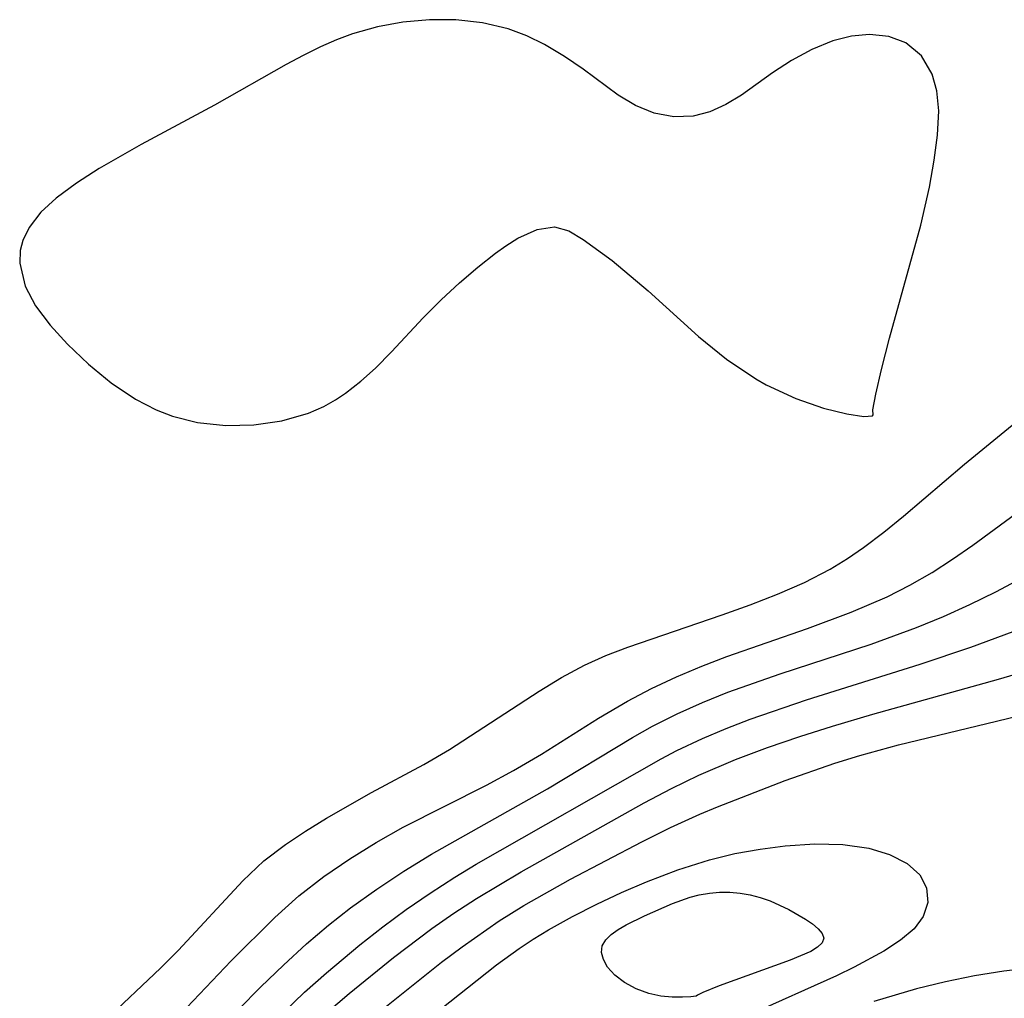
# Model space of a CAD drawing. Header units: metres. Extents: x 1073367 to 1082519, y 1569854 to 1574957.
# Tile 407 of 656: x 1076980 to 1077036, y 1573860 to 1573916. Entities that reach past the tile are written whole.
import ezdxf

# ---------------------------------------------------------------- set-up
doc = ezdxf.new("R2010")
doc.units = ezdxf.units.M
doc.layers.add('CGG_CurvaNivelLidar_v1', color=253, linetype='Continuous', lineweight=30)

msp = doc.modelspace()

# ---------------------------------------------------------------- linework, layer by layer
at = {"layer": 'CGG_CurvaNivelLidar_v1'}
for p, q in [((1077001.7247, 1573915.8602, 69.5), (1077000.2759, 1573915.5931, 69.5)), ((1077003.2406, 1573915.9978, 69.5), (1077001.7247, 1573915.8602, 69.5)), ((1077004.7414, 1573915.9915, 69.5), (1077003.2406, 1573915.9978, 69.5)), ((1077006.2602, 1573915.8238, 69.5), (1077004.7414, 1573915.9915, 69.5)), ((1077007.7177, 1573915.4721, 69.5), (1077006.2602, 1573915.8238, 69.5)), ((1076998.8464, 1573915.1857, 69.5), (1076997.9349, 1573914.8422, 69.5)), ((1077000.2759, 1573915.5931, 69.5), (1076998.8464, 1573915.1857, 69.5)), ((1077008.7713, 1573915.0709, 69.5), (1077007.7177, 1573915.4721, 69.5)), ((1076997.9349, 1573914.8422, 69.5), (1076997.0345, 1573914.4465, 69.5)), ((1077009.7786, 1573914.5772, 69.5), (1077008.7713, 1573915.0709, 69.5)), ((1077026.1962, 1573914.7876, 69.5), (1077025.0053, 1573914.3019, 69.5)), ((1077027.2513, 1573915.0581, 69.5), (1077026.1962, 1573914.7876, 69.5)), ((1077028.2869, 1573915.1603, 69.5), (1077027.2513, 1573915.0581, 69.5)), ((1077029.3794, 1573915.0504, 69.5), (1077028.2869, 1573915.1603, 69.5)), ((1077030.3493, 1573914.6837, 69.5), (1077029.3794, 1573915.0504, 69.5)), ((1077031.2346, 1573913.9378, 69.5), (1077030.3493, 1573914.6837, 69.5)), ((1076997.0345, 1573914.4465, 69.5), (1076996.0545, 1573913.966, 69.5)), ((1077010.913, 1573913.9113, 69.5), (1077009.7786, 1573914.5772, 69.5)), ((1077025.0053, 1573914.3019, 69.5), (1077023.8506, 1573913.6775, 69.5)), ((1076996.0545, 1573913.966, 69.5), (1076995.0808, 1573913.4491, 69.5)), ((1077011.9786, 1573913.1871, 69.5), (1077010.913, 1573913.9113, 69.5)), ((1077023.8506, 1573913.6775, 69.5), (1077022.7537, 1573912.9638, 69.5)), ((1077031.8516, 1573912.8976, 69.5), (1077031.2346, 1573913.9378, 69.5)), ((1076995.0808, 1573913.4491, 69.5), (1076990.9979, 1573911.1329, 69.5)), ((1077013.9699, 1573911.7083, 69.5), (1077011.9786, 1573913.1871, 69.5)), ((1077022.7537, 1573912.9638, 69.5), (1077021.0054, 1573911.7095, 69.5)), ((1077032.1217, 1573911.9562, 69.5), (1077031.8516, 1573912.8976, 69.5)), ((1077032.22, 1573910.8034, 69.5), (1077032.1217, 1573911.9562, 69.5)), ((1077014.9656, 1573911.1054, 69.5), (1077013.9699, 1573911.7083, 69.5)), ((1077021.0054, 1573911.7095, 69.5), (1077020.1129, 1573911.1729, 69.5)), ((1076990.9979, 1573911.1329, 69.5), (1076986.8158, 1573908.9003, 69.5)), ((1077016.0348, 1573910.6804, 69.5), (1077014.9656, 1573911.1054, 69.5)), ((1077019.1916, 1573910.7588, 69.5), (1077018.2435, 1573910.5109, 69.5)), ((1077020.1129, 1573911.1729, 69.5), (1077019.1916, 1573910.7588, 69.5)), ((1077032.1552, 1573909.4208, 69.5), (1077032.22, 1573910.8034, 69.5)), ((1077017.1387, 1573910.4741, 69.5), (1077016.0348, 1573910.6804, 69.5)), ((1077018.2435, 1573910.5109, 69.5), (1077017.1387, 1573910.4741, 69.5)), ((1077031.9729, 1573907.9975, 69.5), (1077032.1552, 1573909.4208, 69.5)), ((1076986.8158, 1573908.9003, 69.5), (1076984.4357, 1573907.5208, 69.5)), ((1077031.6942, 1573906.4699, 69.5), (1077031.9729, 1573907.9975, 69.5)), ((1076984.4357, 1573907.5208, 69.5), (1076983.1439, 1573906.6984, 69.5)), ((1076983.1439, 1573906.6984, 69.5), (1076981.9861, 1573905.846, 69.5)), ((1077031.1982, 1573904.2984, 69.5), (1077031.6942, 1573906.4699, 69.5)), ((1076981.9861, 1573905.846, 69.5), (1076981.1144, 1573905.0386, 69.5)), ((1076981.1144, 1573905.0386, 69.5), (1076980.4432, 1573904.1699, 69.5)), ((1076980.4432, 1573904.1699, 69.5), (1076980.0899, 1573903.4302, 69.5)), ((1077008.2638, 1573903.5584, 69.5), (1077009.3589, 1573904.0463, 69.5)), ((1077009.3589, 1573904.0463, 69.5), (1077010.3446, 1573904.199, 69.5)), ((1077010.3446, 1573904.199, 69.5), (1077011.1702, 1573903.9782, 69.5)), ((1077011.1702, 1573903.9782, 69.5), (1077011.9868, 1573903.4864, 69.5)), ((1077029.4166, 1573897.8636, 69.5), (1077031.1982, 1573904.2984, 69.5)), ((1076980.0899, 1573903.4302, 69.5), (1076979.9454, 1573902.8575, 69.5)), ((1077007.5775, 1573903.1317, 69.5), (1077008.2638, 1573903.5584, 69.5)), ((1077011.9868, 1573903.4864, 69.5), (1077013.6268, 1573902.2927, 69.5)), ((1076979.9454, 1573902.8575, 69.5), (1076979.91, 1573902.1441, 69.5)), ((1077007.0004, 1573902.7159, 69.5), (1077007.5775, 1573903.1317, 69.5)), ((1077005.9866, 1573901.9144, 69.5), (1077007.0004, 1573902.7159, 69.5)), ((1077013.6268, 1573902.2927, 69.5), (1077015.6766, 1573900.5692, 69.5)), ((1076979.91, 1573902.1441, 69.5), (1076980.2176, 1573900.8372, 69.5)), ((1077004.9468, 1573901.0198, 69.5), (1077005.9866, 1573901.9144, 69.5)), ((1076980.2176, 1573900.8372, 69.5), (1076980.8186, 1573899.7102, 69.5)), ((1077003.9025, 1573900.0519, 69.5), (1077004.9468, 1573901.0198, 69.5)), ((1077002.8738, 1573899.0254, 69.5), (1077003.9025, 1573900.0519, 69.5)), ((1077015.6766, 1573900.5692, 69.5), (1077018.5543, 1573897.9561, 69.5)), ((1076980.8186, 1573899.7102, 69.5), (1076981.6483, 1573898.6052, 69.5)), ((1077001.0708, 1573897.0987, 69.5), (1077002.8738, 1573899.0254, 69.5)), ((1076981.6483, 1573898.6052, 69.5), (1076982.6385, 1573897.5203, 69.5)), ((1077018.5543, 1573897.9561, 69.5), (1077020.142, 1573896.6658, 69.5)), ((1077028.9668, 1573896.0889, 69.5), (1077029.4166, 1573897.8636, 69.5)), ((1076982.6385, 1573897.5203, 69.5), (1076983.8226, 1573896.3874, 69.5)), ((1077000.1546, 1573896.1668, 69.5), (1077001.0708, 1573897.0987, 69.5)), ((1076983.8226, 1573896.3874, 69.5), (1076985.1116, 1573895.327, 69.5)), ((1076999.3288, 1573895.413, 69.5), (1077000.1546, 1573896.1668, 69.5)), ((1077020.142, 1573896.6658, 69.5), (1077021.8085, 1573895.5454, 69.5)), ((1077028.6445, 1573894.6878, 69.5), (1077028.9668, 1573896.0889, 69.5)), ((1077033.6957, 1573890.7043, 69), (1077039.6336, 1573895.5825, 69)), ((1076985.1116, 1573895.327, 69.5), (1076986.5006, 1573894.3952, 69.5)), ((1076998.4631, 1573894.7336, 69.5), (1076999.3288, 1573895.413, 69.5)), ((1077021.8085, 1573895.5454, 69.5), (1077022.4095, 1573895.2086, 69.5)), ((1077022.4095, 1573895.2086, 69.5), (1077024.0953, 1573894.4308, 69.5)), ((1076997.888, 1573894.3524, 69.5), (1076998.4631, 1573894.7336, 69.5)), ((1077028.4752, 1573893.7811, 69.5), (1077028.6445, 1573894.6878, 69.5)), ((1076986.5006, 1573894.3952, 69.5), (1076987.6816, 1573893.7873, 69.5)), ((1076996.3423, 1573893.6077, 69.5), (1076997.2135, 1573893.9811, 69.5)), ((1076997.2135, 1573893.9811, 69.5), (1076997.888, 1573894.3524, 69.5)), ((1077024.0953, 1573894.4308, 69.5), (1077025.6632, 1573893.8885, 69.5)), ((1077025.6632, 1573893.8885, 69.5), (1077026.992, 1573893.556, 69.5)), ((1076987.6816, 1573893.7873, 69.5), (1076988.617, 1573893.4271, 69.5)), ((1076988.617, 1573893.4271, 69.5), (1076990.0395, 1573893.0687, 69.5)), ((1076994.8255, 1573893.1688, 69.5), (1076996.3423, 1573893.6077, 69.5)), ((1077026.992, 1573893.556, 69.5), (1077027.9625, 1573893.4132, 69.5)), ((1077027.9625, 1573893.4132, 69.5), (1077028.4602, 1573893.4532, 69.5)), ((1077028.4602, 1573893.4532, 69.5), (1077028.5, 1573893.4984, 69.5)), ((1077028.5, 1573893.4984, 69.5), (1077028.4752, 1573893.7811, 69.5)), ((1076990.0395, 1573893.0687, 69.5), (1076991.6393, 1573892.8964, 69.5)), ((1076991.6393, 1573892.8964, 69.5), (1076993.2461, 1573892.9333, 69.5)), ((1076993.2461, 1573892.9333, 69.5), (1076994.8255, 1573893.1688, 69.5)), ((1077030.2153, 1573887.7398, 69), (1077033.6957, 1573890.7043, 69)), ((1077034.1563, 1573886.0938, 68.5), (1077039.7865, 1573890.2188, 68.5)), ((1077029.0945, 1573886.8204, 69), (1077030.2153, 1573887.7398, 69)), ((1077027.9469, 1573885.9529, 69), (1077029.0945, 1573886.8204, 69)), ((1077033.0149, 1573885.2899, 68.5), (1077034.1563, 1573886.0938, 68.5)), ((1077027.0381, 1573885.3338, 69), (1077027.9469, 1573885.9529, 69)), ((1077026.0511, 1573884.7276, 69), (1077027.0381, 1573885.3338, 69)), ((1077031.8483, 1573884.5324, 68.5), (1077033.0149, 1573885.2899, 68.5)), ((1077024.5794, 1573883.9616, 69), (1077026.0511, 1573884.7276, 69)), ((1077030.5855, 1573883.8067, 68.5), (1077031.8483, 1573884.5324, 68.5)), ((1077023.0507, 1573883.2926, 69), (1077024.5794, 1573883.9616, 69)), ((1077029.2836, 1573883.1506, 68.5), (1077030.5855, 1573883.8067, 68.5)), ((1077035.479, 1573883.4267, 68), (1077036.9334, 1573884.2, 68)), ((1077021.4839, 1573882.6902, 69), (1077023.0507, 1573883.2926, 69)), ((1077033.9974, 1573882.7033, 68), (1077035.479, 1573883.4267, 68)), ((1077019.8956, 1573882.1278, 69), (1077021.4839, 1573882.6902, 69)), ((1077027.2435, 1573882.2713, 68.5), (1077029.2836, 1573883.1506, 68.5)), ((1077032.4919, 1573882.0281, 68), (1077033.9974, 1573882.7033, 68)), ((1077014.5263, 1573880.2827, 69), (1077019.8956, 1573882.1278, 69)), ((1077024.7485, 1573881.3491, 68.5), (1077027.2435, 1573882.2713, 68.5)), ((1077030.9644, 1573881.4015, 68), (1077032.4919, 1573882.0281, 68)), ((1077020.1662, 1573879.7493, 68.5), (1077024.7485, 1573881.3491, 68.5)), ((1077028.3784, 1573880.4591, 68), (1077030.9644, 1573881.4015, 68)), ((1077034.0507, 1573880.2884, 67.5), (1077036.9824, 1573881.3631, 67.5)), ((1077035.6194, 1573878.4516, 67), (1077045.5811, 1573881.4117, 67)), ((1077023.1973, 1573878.757, 68), (1077028.3784, 1573880.4591, 68)), ((1077013.2707, 1573879.8028, 69), (1077014.5263, 1573880.2827, 69)), ((1077031.1669, 1573879.3068, 67.5), (1077034.0507, 1573880.2884, 67.5)), ((1077012.0539, 1573879.2609, 69), (1077013.2707, 1573879.8028, 69)), ((1077018.7309, 1573879.199, 68.5), (1077020.1662, 1573879.7493, 68.5)), ((1077010.7481, 1573878.556, 69), (1077012.0539, 1573879.2609, 69)), ((1077017.288, 1573878.5931, 68.5), (1077018.7309, 1573879.199, 68.5)), ((1077020.2266, 1573877.7094, 68), (1077023.1973, 1573878.757, 68)), ((1077024.697, 1573877.2747, 67.5), (1077031.1669, 1573879.3068, 67.5)), ((1077009.4809, 1573877.7752, 69), (1077010.7481, 1573878.556, 69)), ((1077015.875, 1573877.9348, 68.5), (1077017.288, 1573878.5931, 68.5)), ((1077028.4674, 1573876.4592, 67), (1077035.6194, 1573878.4516, 67)), ((1077029.927, 1573874.7254, 66.5), (1077045.5033, 1573878.4932, 66.5)), ((1077004.3714, 1573874.4537, 69), (1077009.4809, 1573877.7752, 69)), ((1077014.4991, 1573877.215, 68.5), (1077015.875, 1573877.9348, 68.5)), ((1077018.7714, 1573877.1293, 68), (1077020.2266, 1573877.7094, 68)), ((1077012.8524, 1573876.2368, 68.5), (1077014.4991, 1573877.215, 68.5)), ((1077017.3293, 1573876.4868, 68), (1077018.7714, 1573877.1293, 68)), ((1077021.4955, 1573876.1736, 67.5), (1077024.697, 1573877.2747, 67.5)), ((1077009.6127, 1573874.1832, 68.5), (1077012.8524, 1573876.2368, 68.5)), ((1077015.9241, 1573875.7788, 68), (1077017.3293, 1573876.4868, 68)), ((1077020.1288, 1573875.6489, 67.5), (1077021.4955, 1573876.1736, 67.5)), ((1077026.1695, 1573875.7846, 67), (1077028.4674, 1573876.4592, 67)), ((1077014.7951, 1573875.1424, 68), (1077015.9241, 1573875.7788, 68)), ((1077018.7837, 1573875.083, 67.5), (1077020.1288, 1573875.6489, 67.5)), ((1077024.3121, 1573875.1995, 67), (1077026.1695, 1573875.7846, 67)), ((1077009.9586, 1573872.2097, 68), (1077014.7951, 1573875.1424, 68)), ((1077017.3148, 1573874.3892, 67.5), (1077018.7837, 1573875.083, 67.5)), ((1077022.473, 1573874.5722, 67), (1077024.3121, 1573875.1995, 67)), ((1077002.9124, 1573873.6074, 69), (1077004.3714, 1573874.4537, 69)), ((1077016.4254, 1573873.9249, 67.5), (1077017.3148, 1573874.3892, 67.5)), ((1077020.6582, 1573873.891, 67), (1077022.473, 1573874.5722, 67)), ((1077027.725, 1573874.1174, 66.5), (1077029.927, 1573874.7254, 66.5)), ((1077005.8896, 1573867.9221, 67.5), (1077016.4254, 1573873.9249, 67.5)), ((1077008.0235, 1573873.2553, 68.5), (1077009.6127, 1573874.1832, 68.5)), ((1077018.5717, 1573873.0003, 67), (1077020.6582, 1573873.891, 67)), ((1077026.3103, 1573873.6835, 66.5), (1077027.725, 1573874.1174, 66.5)), ((1076999.9315, 1573872.0018, 69), (1077002.9124, 1573873.6074, 69)), ((1077006.4818, 1573872.4324, 68.5), (1077008.0235, 1573873.2553, 68.5)), ((1077023.4827, 1573872.6977, 66.5), (1077026.3103, 1573873.6835, 66.5)), ((1077017.0054, 1573872.2373, 67), (1077018.5717, 1573873.0003, 67)), ((1077019.6387, 1573871.1914, 66.5), (1077023.4827, 1573872.6977, 66.5)), ((1077001.734, 1573870.0333, 68.5), (1077006.4818, 1573872.4324, 68.5)), ((1077003.3604, 1573868.5033, 68), (1077009.9586, 1573872.2097, 68)), ((1077015.4621, 1573871.4238, 67), (1077017.0054, 1573872.2373, 67)), ((1076997.3761, 1573870.5493, 69), (1076999.9315, 1573872.0018, 69)), ((1077008.4504, 1573867.5002, 67), (1077015.4621, 1573871.4238, 67)), ((1077018.6208, 1573870.7682, 66.5), (1077019.6387, 1573871.1914, 66.5)), ((1076996.1835, 1573869.8152, 69), (1076997.3761, 1573870.5493, 69)), ((1077016.9603, 1573870.0149, 66.5), (1077018.6208, 1573870.7682, 66.5)), ((1076995.0416, 1573869.0524, 69), (1076996.1835, 1573869.8152, 69)), ((1077000.1991, 1573869.1618, 68.5), (1077001.734, 1573870.0333, 68.5)), ((1077015.3185, 1573869.2084, 66.5), (1077016.9603, 1573870.0149, 66.5)), ((1076993.8119, 1573868.1112, 69), (1076995.0416, 1573869.0524, 69)), ((1076998.704, 1573868.2323, 68.5), (1077000.1991, 1573869.1618, 68.5)), ((1077011.2593, 1573867.0815, 66.5), (1077015.3185, 1573869.2084, 66.5)), ((1077020.616, 1573868.5267, 66), (1077022.0598, 1573868.7831, 66)), ((1077022.0598, 1573868.7831, 66), (1077023.485, 1573868.9649, 66)), ((1077023.485, 1573868.9649, 66), (1077025.1748, 1573869.0855, 66)), ((1077025.1748, 1573869.0855, 66), (1077026.7664, 1573869.0465, 66)), ((1077026.7664, 1573869.0465, 66), (1077028.2394, 1573868.8325, 66)), ((1077028.2394, 1573868.8325, 66), (1077029.4286, 1573868.4769, 66)), ((1076992.6153, 1573866.9727, 69), (1076993.8119, 1573868.1112, 69)), ((1076997.2172, 1573867.2172, 68.5), (1076998.704, 1573868.2323, 68.5)), ((1077001.7822, 1573867.5352, 68), (1077003.3604, 1573868.5033, 68)), ((1077017.3753, 1573867.6072, 66), (1077019.1705, 1573868.1806, 66)), ((1077019.1705, 1573868.1806, 66), (1077020.616, 1573868.5267, 66)), ((1077029.4286, 1573868.4769, 66), (1077030.4182, 1573867.9741, 66)), ((1077004.6749, 1573867.1865, 67.5), (1077005.8896, 1573867.9221, 67.5)), ((1077015.5972, 1573866.9185, 66), (1077017.3753, 1573867.6072, 66)), ((1077030.4182, 1573867.9741, 66), (1077031.1429, 1573867.3276, 66)), ((1076995.7997, 1573866.1207, 68.5), (1076997.2172, 1573867.2172, 68.5)), ((1077000.2414, 1573866.5141, 68), (1077001.7822, 1573867.5352, 68)), ((1077003.2824, 1573866.2861, 67.5), (1077004.6749, 1573867.1865, 67.5)), ((1077005.9096, 1573865.9805, 67), (1077008.4504, 1573867.5002, 67)), ((1077008.6066, 1573865.5697, 66.5), (1077011.2593, 1573867.0815, 66.5)), ((1077031.1429, 1573867.3276, 66), (1077031.5313, 1573866.5736, 66)), ((1076988.956, 1573863.0316, 69), (1076992.6153, 1573866.9727, 69)), ((1076998.7433, 1573865.4396, 68), (1077000.2414, 1573866.5141, 68)), ((1077014.1691, 1573866.3056, 66), (1077015.5972, 1573866.9185, 66)), ((1077031.5313, 1573866.5736, 66), (1077031.6025, 1573865.7547, 66)), ((1076994.4357, 1573864.899, 68.5), (1076995.7997, 1573866.1207, 68.5)), ((1077001.9178, 1573865.3433, 67.5), (1077003.2824, 1573866.2861, 67.5)), ((1077004.627, 1573865.141, 67), (1077005.9096, 1573865.9805, 67)), ((1077012.7573, 1573865.6485, 66), (1077014.1691, 1573866.3056, 66)), ((1077017.0781, 1573865.6838, 65.5), (1077018.0798, 1573866.048, 65.5)), ((1077018.0798, 1573866.048, 65.5), (1077018.591, 1573866.1841, 65.5)), ((1077018.591, 1573866.1841, 65.5), (1077019.1672, 1573866.2833, 65.5)), ((1077019.1672, 1573866.2833, 65.5), (1077019.7504, 1573866.3313, 65.5)), ((1077019.7504, 1573866.3313, 65.5), (1077020.3357, 1573866.332, 65.5)), ((1077020.3357, 1573866.332, 65.5), (1077020.9184, 1573866.2858, 65.5)), ((1077020.9184, 1573866.2858, 65.5), (1077021.4931, 1573866.1888, 65.5)), ((1077021.4931, 1573866.1888, 65.5), (1077022.0665, 1573866.0345, 65.5)), ((1077022.0665, 1573866.0345, 65.5), (1077022.625, 1573865.8355, 65.5)), ((1076997.484, 1573864.4558, 68), (1076998.7433, 1573865.4396, 68)), ((1077000.5806, 1573864.3619, 67.5), (1077001.9178, 1573865.3433, 67.5)), ((1077007.2011, 1573864.6953, 66.5), (1077008.6066, 1573865.5697, 66.5)), ((1077011.3704, 1573864.9446, 66), (1077012.7573, 1573865.6485, 66)), ((1077015.4756, 1573864.9868, 65.5), (1077017.0781, 1573865.6838, 65.5)), ((1077022.625, 1573865.8355, 65.5), (1077023.687, 1573865.3501, 65.5)), ((1077023.687, 1573865.3501, 65.5), (1077024.6343, 1573864.8039, 65.5)), ((1077031.6025, 1573865.7547, 66), (1077031.3471, 1573864.9414, 66)), ((1076991.9516, 1573862.4299, 68.5), (1076994.4357, 1573864.899, 68.5)), ((1077003.3718, 1573864.2649, 67), (1077004.627, 1573865.141, 67)), ((1077010.0179, 1573864.1879, 66), (1077011.3704, 1573864.9446, 66)), ((1077014.4411, 1573864.474, 65.5), (1077015.4756, 1573864.9868, 65.5)), ((1077024.6343, 1573864.8039, 65.5), (1077025.0363, 1573864.5233, 65.5)), ((1077031.3471, 1573864.9414, 66), (1077030.8164, 1573864.2453, 66)), ((1076996.2448, 1573863.3919, 68), (1076997.484, 1573864.4558, 68)), ((1076999.2722, 1573863.343, 67.5), (1077000.5806, 1573864.3619, 67.5)), ((1077001.1857, 1573862.6101, 67), (1077003.3718, 1573864.2649, 67)), ((1077005.0917, 1573863.2299, 66.5), (1077007.2011, 1573864.6953, 66.5)), ((1077009.1407, 1573863.65, 66), (1077010.0179, 1573864.1879, 66)), ((1077013.5796, 1573863.921, 65.5), (1077013.9799, 1573864.2044, 65.5)), ((1077013.9799, 1573864.2044, 65.5), (1077014.4411, 1573864.474, 65.5)), ((1077025.0363, 1573864.5233, 65.5), (1077025.3653, 1573864.2444, 65.5)), ((1077025.3653, 1573864.2444, 65.5), (1077025.5933, 1573863.9721, 65.5)), ((1077030.8164, 1573864.2453, 66), (1077030.0515, 1573863.5962, 66)), ((1077008.3475, 1573863.125, 66), (1077009.1407, 1573863.65, 66)), ((1077013.2659, 1573863.6181, 65.5), (1077013.5796, 1573863.921, 65.5)), ((1077025.6823, 1573863.7117, 65.5), (1077025.586, 1573863.4477, 65.5)), ((1077025.5933, 1573863.9721, 65.5), (1077025.6823, 1573863.7117, 65.5)), ((1076994.9234, 1573862.1847, 68), (1076996.2448, 1573863.3919, 68)), ((1076997.3714, 1573861.7492, 67.5), (1076999.2722, 1573863.343, 67.5)), ((1077003.928, 1573862.3414, 66.5), (1077005.0917, 1573863.2299, 66.5)), ((1077007.0565, 1573862.1901, 66), (1077008.3475, 1573863.125, 66)), ((1077013.0348, 1573862.9044, 65.5), (1077013.0736, 1573863.2878, 65.5)), ((1077013.0736, 1573863.2878, 65.5), (1077013.2659, 1573863.6181, 65.5)), ((1077025.323, 1573863.1999, 65.5), (1077024.9363, 1573862.9643, 65.5)), ((1077025.586, 1573863.4477, 65.5), (1077025.323, 1573863.1999, 65.5)), ((1077030.0515, 1573863.5962, 66), (1077029.1072, 1573862.9783, 66)), ((1076987.9317, 1573862.0057, 69), (1076988.956, 1573863.0316, 69)), ((1076998.6615, 1573860.5711, 67), (1077001.1857, 1573862.6101, 67)), ((1077013.1383, 1573862.4944, 65.5), (1077013.0348, 1573862.9044, 65.5)), ((1077024.9363, 1573862.9643, 65.5), (1077023.7742, 1573862.4637, 65.5)), ((1077029.1072, 1573862.9783, 66), (1077027.4023, 1573862.058, 66)), ((1076984.716, 1573858.99, 69), (1076987.9317, 1573862.0057, 69)), ((1076987.0471, 1573857.2867, 68.5), (1076991.9516, 1573862.4299, 68.5)), ((1076993.6303, 1573860.9388, 68), (1076994.9234, 1573862.1847, 68)), ((1076998.7807, 1573858.2473, 66.5), (1077003.928, 1573862.3414, 66.5)), ((1077003.3028, 1573859.2118, 66), (1077007.0565, 1573862.1901, 66)), ((1077013.3782, 1573862.0638, 65.5), (1077013.1383, 1573862.4944, 65.5)), ((1077013.7913, 1573861.6175, 65.5), (1077013.3782, 1573862.0638, 65.5)), ((1077023.7742, 1573862.4637, 65.5), (1077019.7326, 1573860.999, 65.5)), ((1077027.4023, 1573862.058, 66), (1077026.4116, 1573861.5798, 66)), ((1077037.6084, 1573862.0348, 66.5), (1077035.9311, 1573861.8424, 66.5)), ((1076996.1313, 1573860.6329, 67.5), (1076997.3714, 1573861.7492, 67.5)), ((1077014.3438, 1573861.1938, 65.5), (1077013.7913, 1573861.6175, 65.5)), ((1077026.4116, 1573861.5798, 66), (1077021.4847, 1573859.3674, 66)), ((1077034.2622, 1573861.5723, 66.5), (1077032.6033, 1573861.233, 66.5)), ((1077035.9311, 1573861.8424, 66.5), (1077034.2622, 1573861.5723, 66.5)), ((1076992.3701, 1573859.6546, 68), (1076993.6303, 1573860.9388, 68)), ((1077014.9985, 1573860.8313, 65.5), (1077014.3438, 1573861.1938, 65.5)), ((1077015.7183, 1573860.5652, 65.5), (1077014.9985, 1573860.8313, 65.5)), ((1077019.7326, 1573860.999, 65.5), (1077018.8042, 1573860.6243, 65.5)), ((1077030.9571, 1573860.828, 66.5), (1077028.5247, 1573860.1021, 66.5)), ((1077032.6033, 1573861.233, 66.5), (1077030.9571, 1573860.828, 66.5)), ((1076994.9207, 1573859.4841, 67.5), (1076996.1313, 1573860.6329, 67.5)), ((1076997.3817, 1573859.4602, 67), (1076998.6615, 1573860.5711, 67)), ((1077016.3974, 1573860.4224, 65.5), (1077015.7183, 1573860.5652, 65.5)), ((1077017.0521, 1573860.3587, 65.5), (1077016.3974, 1573860.4224, 65.5)), ((1077017.6366, 1573860.3513, 65.5), (1077017.0521, 1573860.3587, 65.5)), ((1077018.105, 1573860.379, 65.5), (1077017.6366, 1573860.3513, 65.5)), ((1077018.4099, 1573860.4216, 65.5), (1077018.105, 1573860.379, 65.5)), ((1077018.5, 1573860.4626, 65.5), (1077018.4099, 1573860.4216, 65.5)), ((1077018.8042, 1573860.6243, 65.5), (1077018.5, 1573860.4626, 65.5))]:
    msp.add_line(p, q, dxfattribs=at)

doc.saveas('drawing.dxf')
